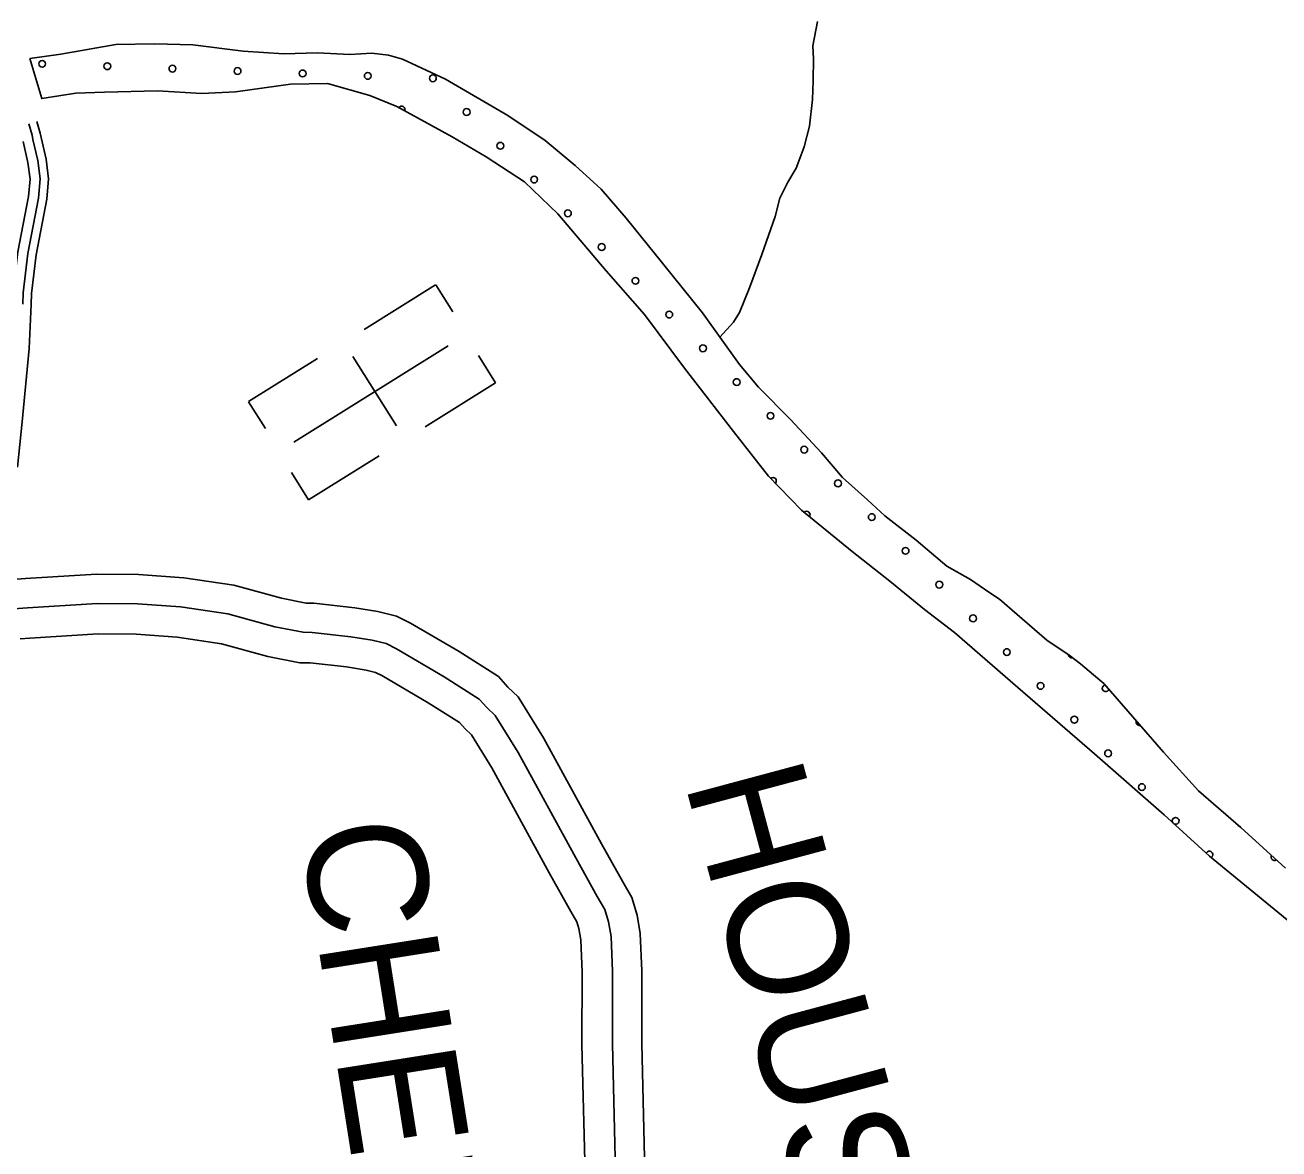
# Model space of a CAD drawing. Extents: x 1551132 to 1791609, y 378168 to 563823.
# Drawn here: x 1694430 to 1698312, y 449176 to 452657 of the extents above; entities that cross this region are included whole.
import ezdxf

# ---------------------------------------------------------------- set-up
doc = ezdxf.new("R2010")
doc.units = 0
for name, color, linetype in [('DESIGN - ROW - Right-of-Way and Easement Labels', 7, 'Continuous'), ('DESIGN - SCRATCH - User 1', 7, 'Continuous'), ('DESIGN - TRAFFIC CONTROL PERMANENT - Pavement Marking Text', 7, 'Continuous'), ('DESIGN - TRANSPORTATION - Edge of Traveled Way', 7, 'Continuous'), ('DESIGN - TRANSPORTATION - Text', 7, 'Continuous'), ('DESIGN - UTILITIES - Cable (Underground) with Text', 7, 'Continuous'), ('SURVEY - CONTOURS - Index with Text', 7, 'Continuous'), ('SURVEY - PROPERTY - Owners', 7, 'Continuous')]:
    doc.layers.add(name, color=color, linetype=linetype)

msp = doc.modelspace()

# ---------------------------------------------------------------- linework, layer by layer
at = {"layer": 'DESIGN - SCRATCH - User 1'}
for points in [[(1694444.33, 452553.787), (1694540.603, 452566.963), (1694710.999, 452596.772), (1694831.055, 452599.197), (1694949.035, 452595.647), (1695104.815, 452575.572), (1695230.745, 452567.913), (1695334.793, 452570.555), (1695434.749, 452565.23), (1695502.822, 452570.347), (1695554.754, 452563.655), (1695598.603, 452551.063), (1695731.875, 452489.22), (1695924.529, 452376.533), (1696039.593, 452298.906), (1696132.666, 452221.571), (1696213.78, 452148.403), (1696290.703, 452059.259), (1696403.009, 451919.58), (1696527.148, 451765.726), (1696641.212, 451605.989), (1696700.352, 451535.112), (1696799.15, 451435.668), (1696895.906, 451332.248), (1696960.971, 451255.28), (1697038.136, 451186.17), (1697091.551, 451137.393), (1697188.64, 451062.008), (1697283.663, 450980.639), (1697357.17, 450939.613), (1697416.685, 450898.779), (1697446.434, 450878.353), (1697501.874, 450831.56), (1697592.922, 450752.25), (1697662.354, 450705.266), (1697698.036, 450678.757), (1697737.619, 450644.189), (1697769.301, 450617.738), (1697954.73, 450404.991), (1698063.286, 450285.388), (1698193.908, 450171.51), (1698332.388, 450045.507)], [(1698360.204, 449866.877), (1698096.802, 450082.65), (1697956.347, 450210.678), (1697740.627, 450399.791), (1697503.099, 450605.213), (1697307.154, 450776.034), (1697214.015, 450847.361), (1697107.067, 450934.888), (1696990.17, 451026.557), (1696833.715, 451154.802), (1696730.993, 451260.305), (1696622.654, 451397.925), (1696471.032, 451594.205), (1696347.044, 451760.076), (1696228.688, 451895.829), (1696078.825, 452072.059), (1695976.019, 452171.553), (1695856.955, 452249.23), (1695751.683, 452310.698), (1695580.812, 452405.084), (1695497.206, 452438.226), (1695365.642, 452476.011), (1695251.595, 452473.502), (1695081.265, 452449.702), (1694977.193, 452445.06), (1694839.263, 452452.877), (1694675.183, 452449.026), (1694587.135, 452446.176), (1694481.088, 452428.976), (1694444.33, 452553.787)]]:
    msp.add_lwpolyline(points, dxfattribs=at)
at = {"layer": 'DESIGN - TRAFFIC CONTROL PERMANENT - Pavement Marking Text'}
for centre in [(1694482.566, 452536.827), (1694482.566, 452536.827), (1694684.176, 452529.36), (1694684.176, 452529.36), (1694885.786, 452521.893), (1694885.786, 452521.893), (1695087.397, 452514.426), (1695087.397, 452514.426), (1695289.007, 452506.959), (1695289.007, 452506.959), (1695490.617, 452499.491), (1695490.617, 452499.491), (1695692.227, 452492.024), (1695692.227, 452492.024), (1695796.766, 452387.486), (1695796.766, 452387.486), (1695901.305, 452282.947), (1695901.305, 452282.947), (1696005.843, 452178.408), (1696005.843, 452178.408), (1696110.382, 452073.87), (1696110.382, 452073.87), (1696214.921, 451969.331), (1696214.921, 451969.331), (1696319.459, 451864.792), (1696319.459, 451864.792), (1696423.998, 451760.254), (1696423.998, 451760.254), (1696528.537, 451655.715), (1696528.537, 451655.715), (1696633.075, 451551.176), (1696633.075, 451551.176), (1696737.614, 451446.638), (1696737.614, 451446.638), (1696842.153, 451342.099), (1696842.153, 451342.099), (1696946.691, 451237.56), (1696946.691, 451237.56), (1697051.23, 451133.022), (1697051.23, 451133.022), (1697155.769, 451028.483), (1697155.769, 451028.483), (1697260.307, 450923.944), (1697260.307, 450923.944), (1697364.846, 450819.406), (1697364.846, 450819.406), (1697469.385, 450714.867), (1697469.385, 450714.867), (1697573.923, 450610.328), (1697573.923, 450610.328), (1697678.462, 450505.79), (1697678.462, 450505.79), (1697783.001, 450401.251), (1697783.001, 450401.251), (1697887.539, 450296.712), (1697887.539, 450296.712)]:
    msp.add_circle(centre, 10.56, dxfattribs=at)
for centre, start, end in [((1695595.156, 452394.953), 341.63034, 140.538753), ((1696745.081, 451245.027), 317.29467, 131.174966), ((1696849.62, 451140.489), 326.021701, 135.295863), ((1697670.995, 450707.4), 184.666753, 282.833395), ((1697775.534, 450602.861), 102.344047, 339.806373), ((1697880.072, 450498.323), 159.601163, 282.549257), ((1697992.078, 450192.174), 237.792383, 217.507817), ((1698193.688, 450184.707), 207.08937, 250.745926), ((1698096.617, 450087.635), 299.940163, 157.348121), ((1698298.227, 450080.168), 152.214248, 303.18761)]:
    msp.add_arc(centre, 10.56, start, end, dxfattribs=at)
at = {"layer": 'DESIGN - TRANSPORTATION - Edge of Traveled Way'}
for points in [[(1694444.33, 452553.787), (1694540.603, 452566.963), (1694710.999, 452596.772), (1694831.055, 452599.197), (1694949.035, 452595.647), (1695104.815, 452575.572), (1695230.745, 452567.913), (1695334.793, 452570.555), (1695434.749, 452565.23), (1695502.822, 452570.347), (1695554.754, 452563.655), (1695598.603, 452551.063), (1695731.875, 452489.22), (1695924.529, 452376.533), (1696039.593, 452298.906), (1696132.666, 452221.571), (1696213.78, 452148.403), (1696290.703, 452059.259), (1696403.009, 451919.58), (1696527.148, 451765.726), (1696641.212, 451605.989), (1696700.352, 451535.112), (1696799.15, 451435.668), (1696895.906, 451332.248), (1696960.971, 451255.28), (1697038.136, 451186.17), (1697091.551, 451137.393), (1697188.64, 451062.008), (1697283.663, 450980.639), (1697357.17, 450939.613), (1697416.685, 450898.779), (1697446.434, 450878.353), (1697501.874, 450831.56), (1697592.922, 450752.25), (1697662.354, 450705.266), (1697698.036, 450678.757), (1697737.619, 450644.189), (1697769.301, 450617.738), (1697954.73, 450404.991), (1698063.286, 450285.388), (1698193.908, 450171.51), (1698332.388, 450045.507)], [(1694481.088, 452428.976), (1694587.135, 452446.176), (1694675.183, 452449.026), (1694839.263, 452452.877), (1694977.193, 452445.06), (1695081.265, 452449.702), (1695251.595, 452473.502), (1695365.642, 452476.011), (1695497.206, 452438.226), (1695580.812, 452405.084), (1695751.683, 452310.698), (1695856.955, 452249.23), (1695976.019, 452171.553), (1696078.825, 452072.059), (1696228.688, 451895.829), (1696347.044, 451760.076), (1696471.032, 451594.205), (1696622.654, 451397.925), (1696730.993, 451260.305), (1696833.715, 451154.802), (1696990.17, 451026.557), (1697107.067, 450934.888), (1697214.015, 450847.361), (1697307.154, 450776.034), (1697503.099, 450605.213), (1697740.627, 450399.791), (1697956.347, 450210.678), (1698096.802, 450082.65), (1698360.204, 449866.877)]]:
    msp.add_lwpolyline(points, dxfattribs=at)
at = {"layer": 'DESIGN - TRANSPORTATION - Text'}
msp.add_lwpolyline([(1696580.938, 451690.399), (1696623.337, 451737.142), (1696641.603, 451767.018), (1696672.278, 451842.836), (1696711.185, 451946.614), (1696752.226, 452064.401), (1696766.709, 452120.344), (1696791.15, 452170.187), (1696817.541, 452213.996), (1696842.124, 452279.856), (1696858.682, 452343.8), (1696867.39, 452425.835), (1696869.898, 452483.895), (1696870.482, 452551.997), (1696868.823, 452592.073), (1696883.49, 452668.041)], dxfattribs=at)
at = {"layer": 'DESIGN - UTILITIES - Cable (Underground) with Text'}
for p, q in [((1695700.889, 451852.782), (1695479.843, 451714.436)), ((1695753.824, 451768.342), (1695701.289, 451852.207)), ((1695334.904, 451623.841), (1695121.558, 451490.603)), ((1695579.158, 451415.414), (1695444.645, 451630.618)), ((1695886.487, 451548.438), (1695833.56, 451633.003)), ((1695668.783, 451412.383), (1695886.445, 451548.479)), ((1695121.642, 451490.428), (1695173.694, 451407.138)), ((1695306.932, 451186.35), (1695525.877, 451323.238)), ((1695306.848, 451186.567), (1695254.18, 451270.999))]:
    msp.add_line(p, q, dxfattribs=at)
msp.add_lwpolyline([(1695739.66, 451663.534), (1695262.227, 451365.165)], dxfattribs=at)
at = {"layer": 'SURVEY - CONTOURS - Index with Text'}
for points in [[(1694441.547, 452351.165), (1694451.072, 452316.331), (1694454.105, 452302.939)], [(1694466.28, 452358.241), (1694476.03, 452322.565), (1694479.188, 452308.614)], [(1694423.872, 452296.106), (1694438.522, 452231.487), (1694445.33, 452179.644), (1694440.564, 452125.451), (1694407.448, 451954.163), (1694392.931, 451830.393), (1694391.448, 451794.226)], [(1694454.105, 452302.964), (1694469.071, 452236.946), (1694476.513, 452180.311), (1694471.305, 452121.143), (1694438.097, 451949.405), (1694423.856, 451827.943), (1694422.422, 451792.959)], [(1694479.188, 452308.648), (1694494.412, 452241.471), (1694502.379, 452180.869), (1694496.804, 452117.559), (1694463.53, 451945.463), (1694449.513, 451825.918), (1694448.113, 451791.901)], [(1694448.113, 451791.926), (1694442.48, 451654.672), (1694420.814, 451427.55), (1694405.639, 451287.979)]]:
    msp.add_lwpolyline(points, dxfattribs=at)
at = {"layer": 'SURVEY - PROPERTY - Owners'}
for points in [[(1694375.956, 450938.428), (1694430.488, 450942.97), (1694650.966, 450956.662), (1694781.03, 450955.104), (1694921.11, 450945.046), (1695075.648, 450921.962), (1695223.136, 450881.644), (1695299.585, 450866.785), (1695323.917, 450866.494), (1695450.573, 450852.277), (1695522.013, 450840.568), (1695579.77, 450826.693), (1695623.444, 450804.192), (1695774.023, 450716.265), (1695895.154, 450639.313), (1695924.72, 450606.487), (1695956.494, 450576.445), (1696034.7, 450449.3), (1696213.946, 450121.175), (1696279.986, 450003.363), (1696308.51, 449954.504), (1696324.943, 449900.302), (1696334.243, 449842.951), (1696339.368, 449727.373), (1696338.843, 449502.242), (1696349.884, 449059.764)], [(1694395.022, 450848.993), (1694437.063, 450852.493), (1694653.241, 450865.918), (1694777.238, 450864.435), (1694911.144, 450854.818), (1695056.924, 450833.043), (1695202.495, 450793.25), (1695290.31, 450776.175), (1695318.309, 450775.841), (1695438.173, 450762.391), (1695504.063, 450751.591), (1695547.945, 450741.049), (1695579.77, 450724.648), (1695726.824, 450638.788), (1695836.055, 450569.395), (1695859.763, 450543.077), (1695885.496, 450518.743), (1695956.219, 450403.765), (1696134.581, 450077.248), (1696201.255, 449958.312), (1696224.804, 449917.978), (1696236.379, 449879.793), (1696243.862, 449833.65), (1696248.653, 449725.473), (1696248.137, 449501.217), (1696259.178, 449058.572)], [(1694414.847, 450756.024), (1694443.896, 450758.44), (1694655.6, 450771.591), (1694773.297, 450770.183), (1694900.786, 450761.024), (1695037.457, 450740.607), (1695181.037, 450701.364), (1695280.668, 450681.989), (1695312.476, 450681.614), (1695425.281, 450668.955), (1695485.397, 450659.097), (1695514.863, 450652.022), (1695534.371, 450641.963), (1695677.759, 450558.244), (1695774.623, 450496.709), (1695792.239, 450477.159), (1695811.689, 450458.758), (1695874.637, 450356.431), (1696052.083, 450031.589), (1696119.415, 449911.477), (1696137.789, 449880.01), (1696144.314, 449858.476), (1696149.906, 449823.984), (1696154.356, 449723.498), (1696153.847, 449500.15), (1696164.888, 449057.339)]]:
    msp.add_lwpolyline(points, dxfattribs=at)

# ---------------------------------------------------------------- texts
at = {"layer": 'DESIGN - ROW - Right-of-Way and Easement Labels'}
for s, height, rotation, p in [('HOUSTON', 370.0083, 285.012178, (1696470.865, 450312.788)), ('CHEEK', 370.0092, 278.976808, (1695279.26, 450170.384))]:
    msp.add_text(s, height=height, rotation=rotation, dxfattribs=at).set_placement(p)

doc.saveas('drawing.dxf')
